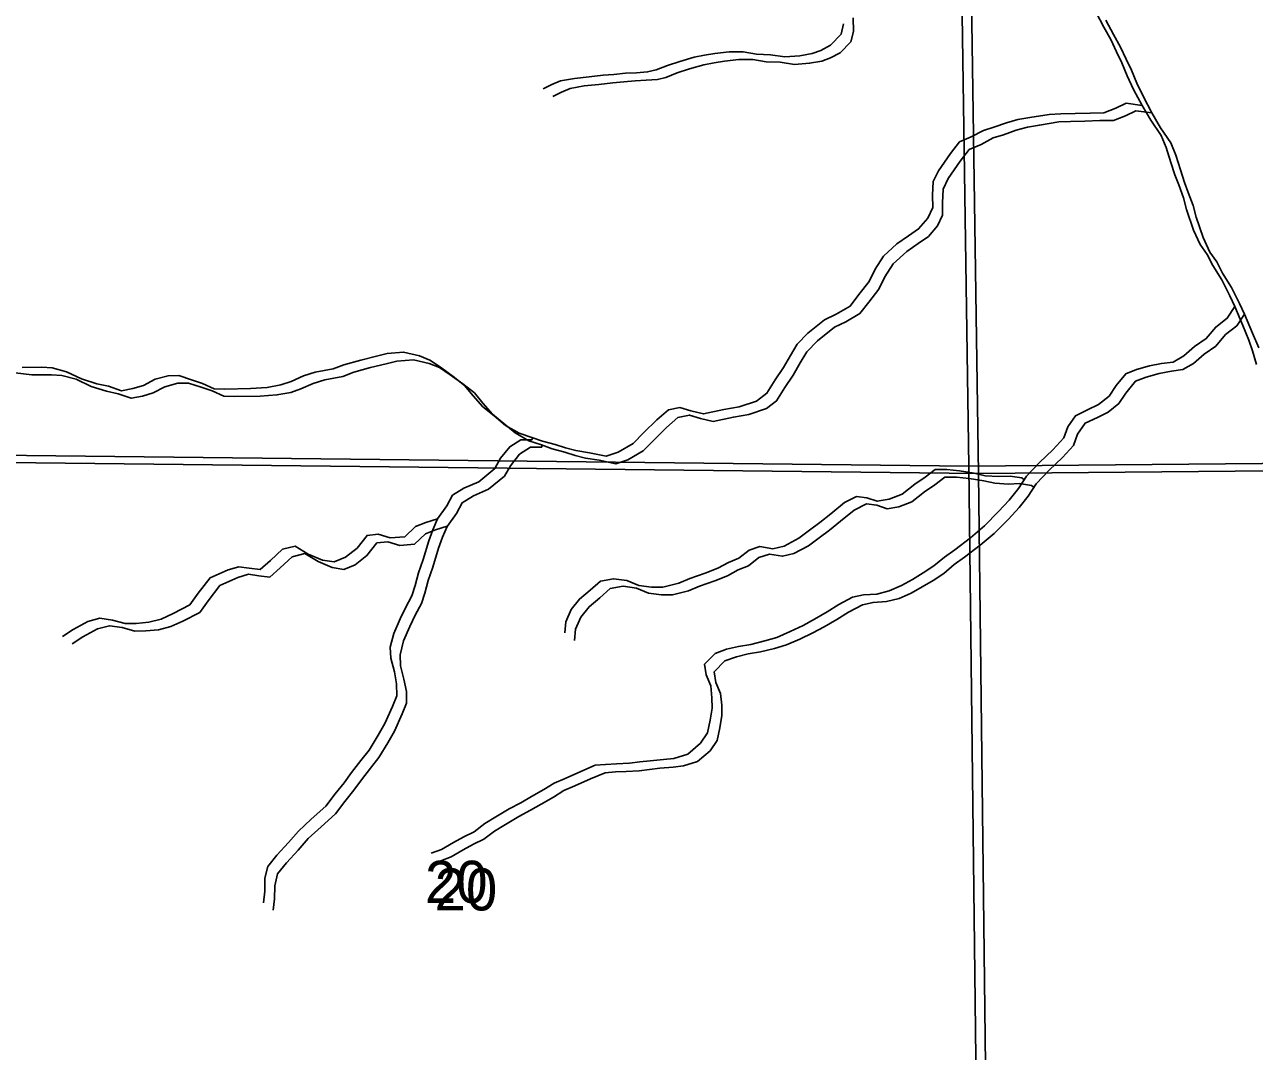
# Model space of a CAD drawing. Extents: x -21.1 to 50.3, y -4.9 to 22.1.
# Drawn here: x 45.249 to 46.473, y 16.088 to 17.109 of the extents above; entities that cross this region are included whole.
import ezdxf

# ---------------------------------------------------------------- set-up
doc = ezdxf.new("R2010")
doc.units = 0
for name, color, linetype in [('GM_X_Major_River', 7, 'Continuous'), ('GM_X_Minor_River', 7, 'Continuous'), ('GM_X_Section', 7, 'Continuous'), ('GM_X_Section_Text', 7, 'Continuous')]:
    doc.layers.add(name, color=color, linetype=linetype)

msp = doc.modelspace()

# ---------------------------------------------------------------- linework, layer by layer
at = {"layer": 'GM_X_Major_River'}
for points in [[(46.3152, 17.1209), (46.3229, 17.1066), (46.3299, 17.0941), (46.3356, 17.082), (46.3407, 17.0711), (46.3461, 17.0582), (46.3526, 17.0446), (46.3611, 17.0287), (46.3696, 17.014), (46.3799, 16.9989), (46.385, 16.9868), (46.3896, 16.972), (46.3935, 16.9595), (46.3974, 16.9497), (46.4021, 16.9368), (46.4052, 16.9251), (46.4122, 16.9047), (46.4188, 16.8903), (46.4257, 16.8805), (46.4314, 16.8695), (46.4403, 16.8552), (46.4484, 16.8393), (46.4534, 16.8287), (46.4611, 16.8098), (46.4673, 16.7951), (46.4708, 16.7845), (46.4747, 16.7712)], [(46.3249, 17.1134), (46.3326, 17.0991), (46.3395, 17.0866), (46.3453, 17.0745), (46.3503, 17.0636), (46.3557, 17.0507), (46.3623, 17.0371), (46.3708, 17.0212), (46.3792, 17.0065), (46.3896, 16.9914), (46.3946, 16.9793), (46.3993, 16.9645), (46.4032, 16.952), (46.407, 16.9422), (46.4117, 16.9293), (46.4148, 16.9176), (46.4218, 16.8972), (46.4284, 16.8828), (46.4353, 16.873), (46.4411, 16.862), (46.4499, 16.8477), (46.458, 16.8318), (46.463, 16.8212), (46.4708, 16.8023), (46.477, 16.7876)]]:
    msp.add_lwpolyline(points, dxfattribs=at)
at = {"layer": 'GM_X_Minor_River'}
for points in [[(46.0641, 17.1098), (46.0615, 17.0995), (46.0509, 17.0884), (46.0414, 17.0834), (46.0327, 17.0803), (46.0205, 17.078), (46.0057, 17.0768), (45.9912, 17.079), (45.9775, 17.0796), (45.9642, 17.0819), (45.9501, 17.0818), (45.936, 17.0802), (45.9258, 17.0786), (45.9155, 17.0766), (45.901, 17.0724), (45.8889, 17.0685), (45.8775, 17.0639), (45.8691, 17.0619), (45.8581, 17.0611), (45.8471, 17.0607), (45.8356, 17.0595), (45.825, 17.0587), (45.8109, 17.0571), (45.7965, 17.0555), (45.7824, 17.0531), (45.7737, 17.0493), (45.7653, 17.045)], [(46.0737, 17.1159), (46.0738, 17.1023), (46.0712, 17.092), (46.0606, 17.0809), (46.0511, 17.0759), (46.0423, 17.0728), (46.0302, 17.0705), (46.0153, 17.0693), (46.0009, 17.0715), (45.9871, 17.0721), (45.9738, 17.0743), (45.9597, 17.0743), (45.9457, 17.0727), (45.9354, 17.0711), (45.9251, 17.0691), (45.9107, 17.0649), (45.8985, 17.061), (45.8871, 17.0564), (45.8788, 17.0544), (45.8677, 17.0536), (45.8567, 17.0532), (45.8453, 17.052), (45.8346, 17.0512), (45.8206, 17.0496), (45.8061, 17.048), (45.792, 17.0456), (45.7833, 17.0418), (45.7749, 17.0375)], [(46.3611, 17.0287), (46.3451, 17.0308), (46.3349, 17.0258), (46.3231, 17.0212), (46.3094, 17.0211), (46.2945, 17.0206), (46.2801, 17.0202), (46.2687, 17.0197), (46.2493, 17.0166), (46.2375, 17.0146), (46.2261, 17.0115), (46.2135, 17.0069), (46.2033, 17.0038), (46.1911, 16.9973), (46.1794, 16.9923), (46.1703, 16.9808), (46.1586, 16.9636), (46.1533, 16.953), (46.1526, 16.9393), (46.1527, 16.9271), (46.1478, 16.9165), (46.1387, 16.9058), (46.1285, 16.8989), (46.1171, 16.8909), (46.1039, 16.8786), (46.0956, 16.8657), (46.0895, 16.8535), (46.0793, 16.8405), (46.0707, 16.8291), (46.0566, 16.821), (46.0452, 16.8156), (46.0286, 16.8022), (46.018, 16.7912), (46.0112, 16.7801), (46.0044, 16.7679), (45.9961, 16.7557), (45.9878, 16.7424), (45.9775, 16.7347), (45.9601, 16.7289), (45.9449, 16.7262), (45.9247, 16.7219), (45.9121, 16.7249), (45.9011, 16.7282), (45.8897, 16.7259), (45.8783, 16.7159), (45.8654, 16.7033), (45.8548, 16.6926), (45.8397, 16.6838), (45.8279, 16.6799), (45.8111, 16.6833), (45.7978, 16.6855), (45.7875, 16.6881), (45.7772, 16.6914), (45.7646, 16.6948), (45.7539, 16.6985), (45.7413, 16.7026), (45.7276, 16.7105), (45.7165, 16.72), (45.705, 16.729), (45.6955, 16.74), (45.687, 16.7502), (45.6756, 16.7592), (45.6629, 16.7683), (45.6523, 16.7754), (45.642, 16.7796), (45.6263, 16.7833), (45.61, 16.782), (45.5993, 16.7793), (45.5837, 16.7754), (45.567, 16.7708), (45.5564, 16.7666), (45.5385, 16.7634), (45.5267, 16.7596), (45.5146, 16.7542), (45.5043, 16.7507), (45.4906, 16.7483), (45.4739, 16.7471), (45.4484, 16.7466), (45.4377, 16.7469), (45.4263, 16.7522), (45.4152, 16.7559), (45.4026, 16.76), (45.392, 16.7599), (45.3791, 16.7565), (45.3677, 16.7503), (45.357, 16.7472), (45.3456, 16.7449), (45.3327, 16.7494), (45.3212, 16.7519), (45.306, 16.7568), (45.2911, 16.7639), (45.2766, 16.7677), (45.2663, 16.7684), (45.2469, 16.7682)], [(46.3708, 17.0212), (46.3547, 17.0233), (46.3445, 17.0183), (46.3327, 17.0137), (46.319, 17.0136), (46.3042, 17.0131), (46.2897, 17.0127), (46.2783, 17.0122), (46.2589, 17.0091), (46.2471, 17.0071), (46.2357, 17.004), (46.2232, 16.9994), (46.2129, 16.9963), (46.2008, 16.9898), (46.189, 16.9848), (46.1799, 16.9733), (46.1682, 16.9561), (46.163, 16.9455), (46.1623, 16.9318), (46.1623, 16.9196), (46.1574, 16.909), (46.1484, 16.8983), (46.1381, 16.8914), (46.1268, 16.8834), (46.1135, 16.8711), (46.1052, 16.8582), (46.0992, 16.846), (46.089, 16.833), (46.0803, 16.8216), (46.0663, 16.8135), (46.0549, 16.8081), (46.0382, 16.7947), (46.0276, 16.7837), (46.0208, 16.7726), (46.014, 16.7604), (46.0057, 16.7482), (45.9974, 16.7349), (45.9872, 16.7272), (45.9697, 16.7214), (45.9545, 16.7187), (45.9343, 16.7144), (45.9218, 16.7174), (45.9107, 16.7207), (45.8993, 16.7184), (45.8879, 16.7084), (45.8751, 16.6958), (45.8645, 16.6851), (45.8493, 16.6763), (45.8375, 16.6724), (45.8208, 16.6758), (45.8074, 16.678), (45.7971, 16.6806), (45.7868, 16.6839), (45.7742, 16.6873), (45.7636, 16.691), (45.751, 16.6951), (45.7372, 16.703), (45.7261, 16.7125), (45.7147, 16.7215), (45.7051, 16.7325), (45.6967, 16.7427), (45.6852, 16.7517), (45.6726, 16.7608), (45.6619, 16.7679), (45.6516, 16.7721), (45.636, 16.7758), (45.6196, 16.7745), (45.609, 16.7718), (45.5934, 16.7679), (45.5767, 16.7633), (45.566, 16.7591), (45.5481, 16.7559), (45.5364, 16.7521), (45.5242, 16.7467), (45.514, 16.7432), (45.5003, 16.7408), (45.4835, 16.7396), (45.458, 16.7391), (45.4474, 16.7394), (45.4359, 16.7447), (45.4249, 16.7484), (45.4123, 16.7525), (45.4016, 16.7524), (45.3887, 16.7489), (45.3773, 16.7428), (45.3667, 16.7397), (45.3553, 16.7374), (45.3423, 16.7419), (45.3309, 16.7444), (45.3156, 16.7493), (45.3007, 16.7564), (45.2862, 16.7602), (45.276, 16.7609), (45.2565, 16.7607), (45.2398, 16.7629)], [(46.4534, 16.8287), (46.4457, 16.8171), (46.4343, 16.8083), (46.4248, 16.7968), (46.4131, 16.7888), (46.4025, 16.7796), (46.3918, 16.7735), (46.3804, 16.7719), (46.3683, 16.7696), (46.3553, 16.7661), (46.3447, 16.7618), (46.3353, 16.75), (46.3281, 16.7397), (46.3175, 16.7313), (46.3068, 16.7259), (46.2947, 16.7201), (46.2871, 16.7091), (46.283, 16.698), (46.2721, 16.6862), (46.2588, 16.6736), (46.2459, 16.6599), (46.238, 16.6477), (46.2289, 16.6362), (46.2183, 16.6247), (46.2043, 16.6106), (46.1903, 16.5988), (46.1748, 16.5869), (46.1645, 16.5796), (46.1539, 16.5708), (46.1433, 16.5639), (46.1327, 16.5574), (46.1217, 16.5513), (46.1095, 16.5459), (46.097, 16.5428), (46.0837, 16.5419), (46.073, 16.5396), (46.0594, 16.5323), (46.0476, 16.525), (46.0351, 16.5177), (46.0237, 16.5116), (46.0108, 16.5055), (45.9975, 16.4997), (45.9857, 16.4962), (45.9717, 16.4927), (45.9595, 16.4907), (45.9477, 16.488), (45.9363, 16.4838), (45.9257, 16.4731), (45.9273, 16.4624), (45.9319, 16.4514), (45.9331, 16.4397), (45.9332, 16.4294), (45.9314, 16.4173), (45.9288, 16.4047), (45.9216, 16.3944), (45.9091, 16.3837), (45.895, 16.3794), (45.8848, 16.3782), (45.8715, 16.377), (45.8612, 16.3758), (45.8509, 16.3746), (45.838, 16.3738), (45.8273, 16.3734), (45.817, 16.3726), (45.8026, 16.3664), (45.7871, 16.3595), (45.776, 16.3549), (45.7658, 16.3483), (45.7537, 16.3414), (45.743, 16.3353), (45.7313, 16.3291), (45.718, 16.3211), (45.707, 16.3146), (45.6964, 16.3065), (45.6861, 16.3015), (45.6759, 16.2958), (45.6641, 16.2889), (45.6539, 16.285)], [(46.463, 16.8212), (46.4553, 16.8096), (46.4439, 16.8008), (46.4345, 16.7893), (46.4227, 16.7813), (46.4121, 16.7721), (46.4015, 16.766), (46.3901, 16.7644), (46.3779, 16.7621), (46.365, 16.7586), (46.3543, 16.7543), (46.3449, 16.7425), (46.3377, 16.7322), (46.3271, 16.7238), (46.3165, 16.7184), (46.3043, 16.7126), (46.2968, 16.7016), (46.2927, 16.6905), (46.2817, 16.6787), (46.2684, 16.6661), (46.2556, 16.6524), (46.2476, 16.6402), (46.2386, 16.6287), (46.228, 16.6172), (46.214, 16.6031), (46.2, 16.5913), (46.1844, 16.5794), (46.1742, 16.5721), (46.1636, 16.5633), (46.153, 16.5564), (46.1423, 16.5499), (46.1313, 16.5438), (46.1192, 16.5384), (46.1066, 16.5353), (46.0933, 16.5344), (46.0827, 16.5321), (46.069, 16.5248), (46.0573, 16.5175), (46.0447, 16.5102), (46.0334, 16.5041), (46.0204, 16.4979), (46.0072, 16.4922), (45.9954, 16.4887), (45.9813, 16.4852), (45.9691, 16.4832), (45.9574, 16.4805), (45.946, 16.4763), (45.9354, 16.4656), (45.9369, 16.4549), (45.9416, 16.4439), (45.9428, 16.4322), (45.9428, 16.4219), (45.941, 16.4098), (45.9384, 16.3972), (45.9312, 16.3869), (45.9187, 16.3762), (45.9047, 16.3719), (45.8944, 16.3707), (45.8811, 16.3695), (45.8708, 16.3683), (45.8606, 16.3671), (45.8476, 16.3663), (45.837, 16.3659), (45.8267, 16.3651), (45.8123, 16.3589), (45.7967, 16.352), (45.7857, 16.3473), (45.7754, 16.3408), (45.7633, 16.3339), (45.7527, 16.3278), (45.7409, 16.3216), (45.7276, 16.3136), (45.7166, 16.3071), (45.706, 16.299), (45.6958, 16.294), (45.6855, 16.2883), (45.6738, 16.2814), (45.6635, 16.2775)], [(45.7547, 16.6983), (45.7539, 16.6962), (45.7429, 16.6962), (45.7319, 16.6893), (45.7228, 16.6778), (45.7172, 16.6675), (45.7013, 16.6545), (45.6861, 16.648), (45.6751, 16.6411), (45.6694, 16.6304), (45.66, 16.6175), (45.6555, 16.6068), (45.6514, 16.5958), (45.6458, 16.5771), (45.6413, 16.5638), (45.6379, 16.5512), (45.6345, 16.541), (45.6281, 16.5292), (45.6229, 16.5181), (45.6165, 16.5036), (45.6131, 16.4899), (45.6136, 16.4789), (45.6171, 16.4656), (45.6194, 16.4535), (45.6195, 16.4417), (45.6154, 16.4311), (45.6075, 16.4139), (45.6011, 16.4025), (45.592, 16.3876), (45.5837, 16.3773), (45.5746, 16.3655), (45.5671, 16.3552), (45.5584, 16.3441), (45.5489, 16.3319), (45.5345, 16.3189), (45.5217, 16.3071), (45.5118, 16.2956), (45.5001, 16.283), (45.4914, 16.272), (45.4884, 16.2602), (45.4881, 16.2473), (45.487, 16.2359)], [(45.7643, 16.6908), (45.7636, 16.6887), (45.7525, 16.6887), (45.7415, 16.6818), (45.7325, 16.6703), (45.7268, 16.66), (45.7109, 16.647), (45.6957, 16.6405), (45.6847, 16.6336), (45.6791, 16.6229), (45.6696, 16.61), (45.6651, 16.5993), (45.661, 16.5883), (45.6554, 16.5696), (45.6509, 16.5563), (45.6475, 16.5437), (45.6442, 16.5335), (45.6378, 16.5217), (45.6325, 16.5106), (45.6261, 16.4961), (45.6228, 16.4824), (45.6232, 16.4714), (45.6267, 16.4581), (45.6291, 16.446), (45.6291, 16.4342), (45.625, 16.4236), (45.6171, 16.4064), (45.6107, 16.395), (45.6016, 16.3801), (45.5933, 16.3698), (45.5843, 16.358), (45.5767, 16.3477), (45.568, 16.3366), (45.5586, 16.3244), (45.5442, 16.3114), (45.5313, 16.2996), (45.5215, 16.2881), (45.5097, 16.2755), (45.501, 16.2645), (45.4981, 16.2527), (45.4978, 16.2398), (45.4967, 16.2284)], [(46.2437, 16.6564), (46.2414, 16.6583), (46.2296, 16.6601), (46.2185, 16.6597), (46.2048, 16.6604), (46.1938, 16.663), (46.1793, 16.6652), (46.1667, 16.6666), (46.1553, 16.6666), (46.1451, 16.6589), (46.1348, 16.652), (46.1223, 16.6421), (46.1094, 16.6371), (46.0976, 16.6351), (46.0873, 16.6385), (46.077, 16.6399), (46.0649, 16.6338), (46.0513, 16.6227), (46.0403, 16.6139), (46.03, 16.6062), (46.0194, 16.5982), (46.005, 16.5905), (45.9936, 16.5878), (45.9806, 16.59), (45.97, 16.5865), (45.9598, 16.5785), (45.9495, 16.5742), (45.9389, 16.5685), (45.9264, 16.5635), (45.9112, 16.5581), (45.9002, 16.5535), (45.8842, 16.5496), (45.8731, 16.5495), (45.8602, 16.5513), (45.8484, 16.5562), (45.835, 16.558), (45.8221, 16.5557), (45.8119, 16.5465), (45.8013, 16.5377), (45.793, 16.5274), (45.7877, 16.5152), (45.7866, 16.5042)], [(46.2533, 16.6489), (46.251, 16.6508), (46.2392, 16.6526), (46.2282, 16.6522), (46.2145, 16.6529), (46.2034, 16.6555), (46.1889, 16.6577), (46.1764, 16.6591), (46.1649, 16.6591), (46.1547, 16.6514), (46.1445, 16.6445), (46.132, 16.6346), (46.1191, 16.6296), (46.1073, 16.6276), (46.097, 16.631), (46.0867, 16.6324), (46.0745, 16.6263), (46.0609, 16.6152), (46.0499, 16.6064), (46.0397, 16.5987), (46.0291, 16.5907), (46.0146, 16.583), (46.0032, 16.5803), (45.9903, 16.5825), (45.9796, 16.579), (45.9694, 16.571), (45.9592, 16.5667), (45.9485, 16.561), (45.936, 16.556), (45.9208, 16.5506), (45.9098, 16.546), (45.8938, 16.5421), (45.8828, 16.542), (45.8698, 16.5438), (45.858, 16.5487), (45.8447, 16.5505), (45.8317, 16.5482), (45.8215, 16.539), (45.8109, 16.5302), (45.8026, 16.5199), (45.7973, 16.5077), (45.7963, 16.4967)], [(45.6601, 16.6177), (45.6486, 16.614), (45.6383, 16.6101), (45.6274, 16.5998), (45.6129, 16.5986), (45.6011, 16.6023), (45.59, 16.6011), (45.5802, 16.5885), (45.5685, 16.5793), (45.5571, 16.5747), (45.5456, 16.5766), (45.5315, 16.5826), (45.5185, 16.5905), (45.506, 16.5874), (45.4939, 16.5763), (45.4837, 16.5671), (45.4726, 16.5685), (45.4623, 16.57), (45.4517, 16.5669), (45.4338, 16.5588), (45.4221, 16.5436), (45.4138, 16.5321), (45.3971, 16.5233), (45.385, 16.5179), (45.3728, 16.5148), (45.3603, 16.5136), (45.3492, 16.5135), (45.3366, 16.5169), (45.3241, 16.5187), (45.3123, 16.5156), (45.2975, 16.5076), (45.2869, 16.5007)], [(45.6698, 16.6102), (45.6582, 16.6065), (45.648, 16.6026), (45.637, 16.5923), (45.6225, 16.5911), (45.6107, 16.5948), (45.5997, 16.5936), (45.5899, 16.581), (45.5781, 16.5718), (45.5667, 16.5672), (45.5553, 16.5691), (45.5412, 16.5751), (45.5282, 16.583), (45.5156, 16.5798), (45.5035, 16.5688), (45.4933, 16.5596), (45.4822, 16.561), (45.472, 16.5625), (45.4613, 16.5594), (45.4435, 16.5513), (45.4318, 16.5361), (45.4235, 16.5246), (45.4068, 16.5158), (45.3946, 16.5104), (45.3824, 16.5073), (45.3699, 16.5061), (45.3588, 16.506), (45.3463, 16.5094), (45.3337, 16.5112), (45.3219, 16.5081), (45.3071, 16.5001), (45.2965, 16.4932)]]:
    msp.add_lwpolyline(points, dxfattribs=at)
at = {"layer": 'GM_X_Section'}
for points in [[(46.1737, 17.6801), (46.1885, 16.6701), (45.1628, 16.6817), (45.1486, 17.7019), (45.7604, 17.6964)], [(46.1834, 17.6726), (46.1982, 16.6626), (45.1724, 16.6742), (45.1583, 17.6944), (45.7701, 17.6889)], [(46.1737, 17.6801), (47.1584, 17.6908), (47.1739, 16.679), (46.1885, 16.6701)], [(46.1834, 17.6726), (47.168, 17.6833), (47.1836, 16.6715), (46.1982, 16.6626)], [(45.1628, 16.6817), (46.1885, 16.6701), (46.2007, 15.6608), (45.1757, 15.6626)], [(46.1885, 16.6701), (47.1739, 16.679), (47.1908, 16.2808), (47.1998, 15.6592), (46.2007, 15.6608)], [(45.1724, 16.6742), (46.1982, 16.6626), (46.2103, 15.6533), (45.1854, 15.6551)], [(46.1982, 16.6626), (47.1836, 16.6715), (47.2004, 16.2733), (47.2094, 15.6517), (46.2103, 15.6533)]]:
    msp.add_lwpolyline(points, close=True, dxfattribs=at)

# ---------------------------------------------------------------- texts
at = {"layer": 'GM_X_Section_Text'}
for p in [(45.6476, 16.2357), (45.6572, 16.2282)]:
    msp.add_text('20', height=0.04186, rotation=0, dxfattribs=at).set_placement(p)

doc.saveas('drawing.dxf')
